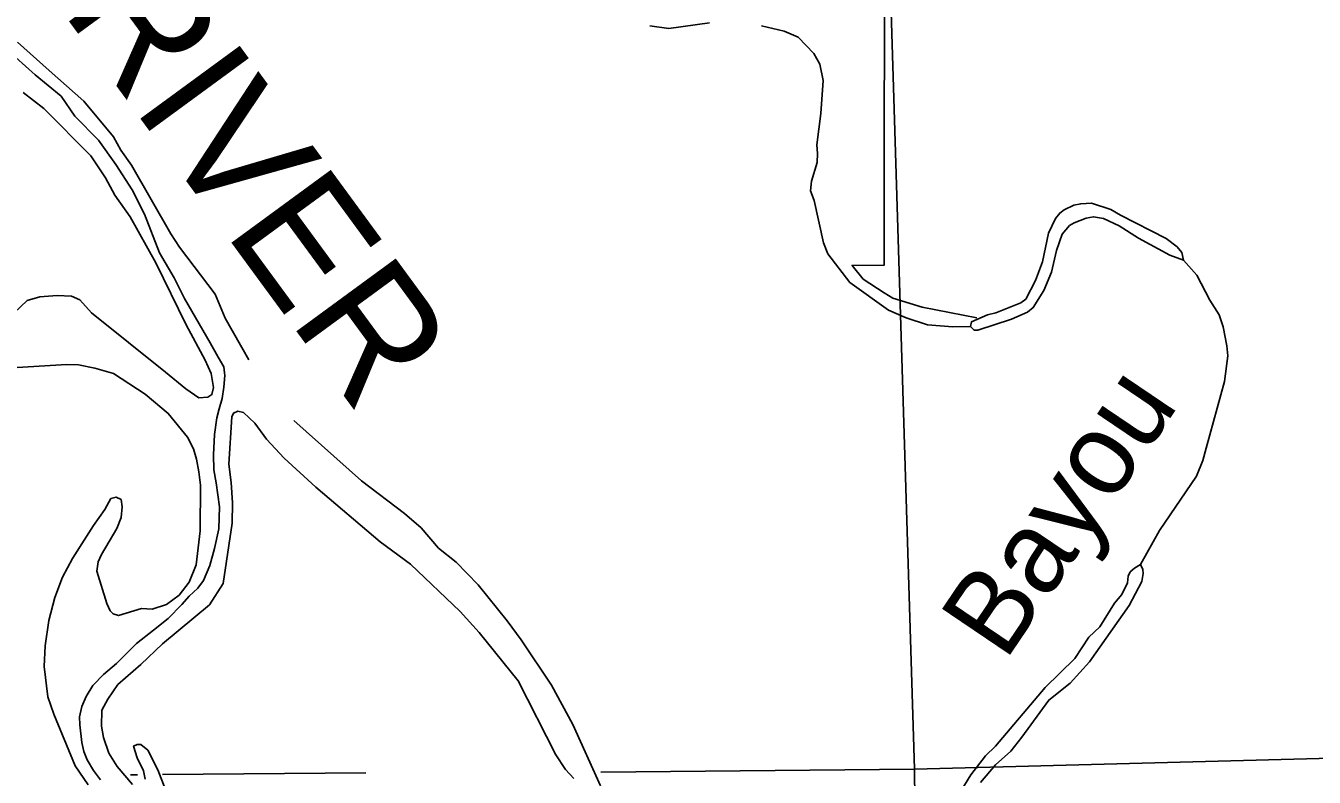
# Model space of a CAD drawing. Extents: x 1084508 to 1142749, y 1057638 to 1093403.
# Drawn here: x 1086423 to 1088503, y 1070352 to 1071566 of the extents above; entities that cross this region are included whole.
import ezdxf

# ---------------------------------------------------------------- set-up
doc = ezdxf.new("R2010")
doc.units = 0
for name, color, linetype in [('2', 7, 'Continuous'), ('35', 7, 'Continuous'), ('9', 7, 'Continuous'), ('Level 35', 7, 'Continuous'), ('Level 5', 7, 'Continuous'), ('Level 7', 7, 'Continuous'), ('Level 9', 7, 'Continuous')]:
    doc.layers.add(name, color=color, linetype=linetype)

msp = doc.modelspace()

# ---------------------------------------------------------------- linework, layer by layer
at = {"layer": '2'}
msp.add_lwpolyline([(1086407, 1071514.4), (1086438, 1071486.5), (1086479.8, 1071451.7), (1086501.9, 1071419.7), (1086540.1, 1071380.7), (1086568, 1071341.7), (1086594.4, 1071300.7), (1086614.4, 1071261.1), (1086638.7, 1071199.1), (1086662.2, 1071158.6), (1086679, 1071124.9), (1086720.4, 1071053.3), (1086733.1, 1071030.5), (1086742.7, 1071014.8), (1086743.6, 1071005), (1086744.1, 1071000.7), (1086742.5, 1070981.7), (1086739.9, 1070963.4), (1086735.1, 1070946.9), (1086731.2, 1070932.3), (1086727.4, 1070905.5), (1086725.9, 1070872.7), (1086726.4, 1070848.2), (1086730.2, 1070827.6), (1086735.5, 1070788.4), (1086734.2, 1070753.2), (1086727.3, 1070721.5), (1086720.1, 1070693.6), (1086709.6, 1070669.7), (1086700.6, 1070657.4), (1086686.3, 1070644.1), (1086674.5, 1070630.8), (1086652.9, 1070608.4), (1086628.8, 1070589.1), (1086601.3, 1070568), (1086569.4, 1070535.6), (1086548.4, 1070517.6), (1086531.1, 1070499.7), (1086520.4, 1070482.1), (1086513.4, 1070466.1), (1086509.8, 1070449.3), (1086509.9, 1070436.4), (1086513.4, 1070407.9), (1086516.6, 1070393.3), (1086522.1, 1070379.6), (1086532, 1070362.7), (1086543.2, 1070347.3)], dxfattribs=at)
at = {"layer": '35'}
for points in [[(1086648.6, 1071006), (1086528.8, 1071102), (1086509.9, 1071122.7), (1086496.8, 1071128.8), (1086473.3, 1071130.1), (1086445.5, 1071127.8), (1086425.3, 1071122.1), (1086404.1, 1071102.1)], [(1086615.8, 1070970.6), (1086564.4, 1071004.2), (1086534.3, 1071012.8), (1086507.7, 1071017.8), (1086488.9, 1071018.4), (1086408.8, 1071013.5)]]:
    msp.add_lwpolyline(points, dxfattribs=at)
at = {"layer": '9'}
for points in [[(1086783.1, 1071026.3), (1086744.9, 1071093.1), (1086728.3, 1071132.2), (1086671, 1071208.3), (1086656.8, 1071229.8), (1086593.4, 1071340.3), (1086576.3, 1071364.6), (1086564.3, 1071386.5), (1086516.8, 1071443.8), (1086460.6, 1071493.2), (1086409.3, 1071539.3)], [(1086648.6, 1071006), (1086681.2, 1070979.1), (1086702, 1070964.7), (1086716.7, 1070965.5), (1086723.4, 1070969.8), (1086725.6, 1070981.5), (1086722, 1071004), (1086712.6, 1071025.7), (1086681.6, 1071082.6), (1086632.6, 1071182.5), (1086591.1, 1071257.2), (1086566.4, 1071292.3), (1086551.4, 1071319.8), (1086527.7, 1071355.5), (1086452, 1071431.9), (1086418.5, 1071457.8)], [(1086702.4, 1070844.9), (1086698.6, 1070865.5), (1086693.3, 1070882.3), (1086684, 1070901.2), (1086652.7, 1070939.5), (1086615.8, 1070970.6)], [(1086776.6, 1070938.7), (1086774.2, 1070941), (1086765, 1070943.2), (1086757.9, 1070939.8), (1086755.6, 1070933.7), (1086750.6, 1070857.5), (1086754.6, 1070828.1), (1086756.6, 1070795.1), (1086755.8, 1070762.1), (1086741.7, 1070664.5), (1086719.3, 1070630.4), (1086643.3, 1070567.5), (1086608.6, 1070534), (1086571.5, 1070501.3), (1086555.3, 1070477.6), (1086545.8, 1070459.9), (1086544.8, 1070434.1), (1086548.5, 1070415.7), (1086556.8, 1070390.5), (1086570.4, 1070368.9), (1086595.1, 1070340.2)], [(1086523.7, 1070339.7), (1086502.7, 1070370.2), (1086468, 1070453.6), (1086458.3, 1070481.6), (1086452.7, 1070530.8), (1086454.1, 1070564.2), (1086460.3, 1070605.2), (1086469.8, 1070642.3), (1086482.2, 1070675.1), (1086498.2, 1070705.2), (1086531.9, 1070758.2), (1086550.5, 1070784.3), (1086560.2, 1070801.9), (1086568.6, 1070804.4), (1086576.6, 1070800.2), (1086578.5, 1070788.6), (1086576.6, 1070771.3), (1086569.6, 1070753.8), (1086545.3, 1070711.8), (1086539.7, 1070699.7), (1086537.4, 1070684.8), (1086553.8, 1070632.5), (1086559.2, 1070620.4), (1086563.7, 1070615.9), (1086572.3, 1070613), (1086609.8, 1070624.6), (1086626.8, 1070623.3), (1086649.7, 1070630.6), (1086670.5, 1070646.1), (1086686.8, 1070667.1), (1086697.8, 1070695.1), (1086704.2, 1070750), (1086704.6, 1070823.3), (1086702.4, 1070844.9)], [(1086615.5, 1070348.4), (1086612.6, 1070362.1), (1086602.5, 1070382.9), (1086596.9, 1070402.2), (1086602.4, 1070404.9), (1086608.7, 1070404.8), (1086619.7, 1070395.4), (1086636, 1070363.9), (1086648, 1070332.8)]]:
    msp.add_lwpolyline(points, dxfattribs=at)
at = {"layer": 'Level 35'}
for points in [[(1087429.9, 1071565.8), (1087460.6, 1071561.2), (1087526.5, 1071570.2)], [(1087610.6, 1071565.8), (1087647.2, 1071556.9), (1087669.8, 1071547.3), (1087694.8, 1071520.7), (1087704.7, 1071503.8), (1087709.9, 1071477.5), (1087706, 1071423.9), (1087699.5, 1071373.4), (1087700.9, 1071359.3), (1087700.1, 1071344.8), (1087691, 1071314.7), (1087689.3, 1071298.9), (1087695.2, 1071283.3), (1087710.2, 1071215), (1087717.7, 1071197.3), (1087753, 1071150.7), (1087815.5, 1071106.5), (1087843.8, 1071093.9), (1087878.4, 1071082.5), (1087919.2, 1071079.1), (1087947.7, 1071079.7)], [(1088291.5, 1071187.2), (1088269.3, 1071195.3), (1088218.9, 1071222.8), (1088187.5, 1071242.3), (1088162.4, 1071254.6), (1088146.3, 1071257.3), (1088134.2, 1071254.7), (1088115, 1071247.4), (1088107.6, 1071242.8), (1088095.8, 1071229.2), (1088086.3, 1071202.8), (1088078.7, 1071167.9), (1088065.9, 1071138), (1088048.9, 1071110.4), (1088039.7, 1071102.8), (1088014.1, 1071091.9), (1087959.8, 1071073.8), (1087953.5, 1071073.9), (1087947.7, 1071079.7), (1087949.3, 1071087.3), (1087975, 1071098.5), (1087988.7, 1071102.1), (1088029.2, 1071118.2), (1088036.9, 1071123.8), (1088052.5, 1071154.2), (1088063.7, 1071184.4), (1088073.8, 1071230.7), (1088084.7, 1071254.6), (1088091.9, 1071263), (1088099, 1071268.3), (1088114.4, 1071276), (1088125.6, 1071278.3), (1088142.8, 1071279.1), (1088174.2, 1071268.9), (1088189.8, 1071259.9), (1088263.7, 1071222.1), (1088281.1, 1071208.8), (1088288.6, 1071199.3), (1088291.5, 1071187.2)], [(1088291.5, 1071187.2), (1088312.9, 1071162.7), (1088334, 1071122.5), (1088349.2, 1071098.5), (1088355.7, 1071079.2), (1088361.4, 1071048.9), (1088362.9, 1071032.6), (1088357.9, 1070991.3), (1088327.9, 1070883.1), (1088322.9, 1070863.4), (1088312.7, 1070837.9), (1088252.8, 1070750.4), (1088222.3, 1070695.4)], [(1086855.5, 1070928.2), (1086964.5, 1070830.5), (1087033.9, 1070777.8), (1087061, 1070754.8), (1087089, 1070722), (1087117.3, 1070699.1), (1087153.2, 1070662.5), (1087199.9, 1070604.6), (1087222.5, 1070573.9), (1087271.2, 1070500.4), (1087305.9, 1070436.7), (1087350.4, 1070337.9)], [(1087307.4, 1070349.7), (1087293.8, 1070364.3), (1087278.3, 1070387.7), (1087217.4, 1070507.4), (1087154.8, 1070585.5), (1087123.9, 1070619.7), (1087044, 1070695.7), (1086994.9, 1070731.9), (1086891.2, 1070820.3), (1086839.9, 1070867), (1086811.6, 1070897.8)], [(1087921.9, 1070312.3), (1087948.4, 1070355.6), (1087971.8, 1070386.2), (1087987.9, 1070402.2), (1088068, 1070496.6), (1088116.3, 1070543.5), (1088139, 1070578.2), (1088156.3, 1070594.5), (1088180.2, 1070633), (1088192.2, 1070646.9), (1088201, 1070666), (1088202.3, 1070676.5), (1088205.5, 1070683.5), (1088212.5, 1070689.4), (1088222.3, 1070695.4)], [(1088222.3, 1070695.4), (1088226, 1070687.6), (1088226.2, 1070681), (1088224.2, 1070667.7), (1088204.1, 1070629.4), (1088140, 1070538), (1088108.8, 1070503.6), (1088073.9, 1070476.4), (1088030.7, 1070416.5), (1088012.7, 1070393.6), (1087988.3, 1070371.7), (1087963.8, 1070343.5)]]:
    msp.add_lwpolyline(points, dxfattribs=at)
at = {"layer": 'Level 5'}
for points in [[(1087858.7, 1070213.7), (1087857.2, 1070364.6), (1087813.6, 1071781.2)], [(1088612.7, 1070384.5), (1087857.2, 1070364.6), (1087351, 1070359.9)], [(1086603, 1070355.9), (1086592.1, 1070355.8)], [(1086971.6, 1070358.7), (1086643.4, 1070356.2)]]:
    msp.add_lwpolyline(points, dxfattribs=at)
at = {"layer": 'Level 7'}
msp.add_lwpolyline([(1087808.7, 1071776.7), (1087808.6, 1071179), (1087756.7, 1071178.6), (1087774.7, 1071156.1), (1087808.6, 1071134.4), (1087822.3, 1071125.7), (1087869.6, 1071110.9), (1087957.8, 1071093.8)], dxfattribs=at)
at = {"layer": 'Level 9'}
for points in [[(1086648.6, 1071006), (1086681.2, 1070979.1), (1086702, 1070964.7), (1086716.7, 1070965.5), (1086723.4, 1070969.8), (1086725.6, 1070981.5), (1086722, 1071004), (1086712.6, 1071025.7), (1086681.6, 1071082.6), (1086632.6, 1071182.5), (1086591.1, 1071257.2), (1086566.4, 1071292.3), (1086551.4, 1071319.8), (1086527.7, 1071355.5), (1086452, 1071431.9), (1086418.5, 1071457.8)], [(1086702.4, 1070844.9), (1086698.6, 1070865.5), (1086693.3, 1070882.3), (1086684, 1070901.2), (1086652.7, 1070939.5), (1086615.8, 1070970.6)], [(1086811.6, 1070897.8), (1086792.6, 1070923.6), (1086774.2, 1070941), (1086765, 1070943.2), (1086757.9, 1070939.8), (1086755.6, 1070933.7), (1086750.6, 1070857.5), (1086754.6, 1070828.1), (1086756.6, 1070795.1), (1086755.8, 1070762.1), (1086741.7, 1070664.5), (1086719.3, 1070630.4), (1086643.3, 1070567.5), (1086608.6, 1070534), (1086571.5, 1070501.3), (1086555.3, 1070477.6), (1086545.8, 1070459.9), (1086544.8, 1070434.1), (1086548.5, 1070415.7), (1086556.8, 1070390.5), (1086570.4, 1070368.9), (1086595.1, 1070340.2)], [(1086523.7, 1070339.7), (1086502.7, 1070370.2), (1086468, 1070453.6), (1086458.3, 1070481.6), (1086452.7, 1070530.8), (1086454.1, 1070564.2), (1086460.3, 1070605.2), (1086469.8, 1070642.3), (1086482.2, 1070675.1), (1086498.2, 1070705.2), (1086531.9, 1070758.2), (1086550.5, 1070784.3), (1086560.2, 1070801.9), (1086568.6, 1070804.4), (1086576.6, 1070800.2), (1086578.5, 1070788.6), (1086576.6, 1070771.3), (1086569.6, 1070753.8), (1086545.3, 1070711.8), (1086539.7, 1070699.7), (1086537.4, 1070684.8), (1086553.8, 1070632.5), (1086559.2, 1070620.4), (1086563.7, 1070615.9), (1086572.3, 1070613), (1086609.8, 1070624.6), (1086626.8, 1070623.3), (1086649.7, 1070630.6), (1086670.5, 1070646.1), (1086686.8, 1070667.1), (1086697.8, 1070695.1), (1086704.2, 1070750), (1086704.6, 1070823.3), (1086702.4, 1070844.9)], [(1086615.5, 1070348.4), (1086612.6, 1070362.1), (1086602.5, 1070382.9), (1086596.9, 1070402.2), (1086602.4, 1070404.9), (1086608.7, 1070404.8), (1086619.7, 1070395.4), (1086636, 1070363.9), (1086648, 1070332.8)]]:
    msp.add_lwpolyline(points, dxfattribs=at)

# ---------------------------------------------------------------- texts
at = {"layer": 'Level 35'}
msp.add_text('Bayou', height=132.58, rotation=55.9213, dxfattribs=at).set_placement((1088003.5, 1070537.5))
at = {"layer": 'Level 9'}
msp.add_text('RIVER', height=198.88, rotation=306.2434, dxfattribs=at).set_placement((1086479.7, 1071590.4))

doc.saveas('drawing.dxf')
